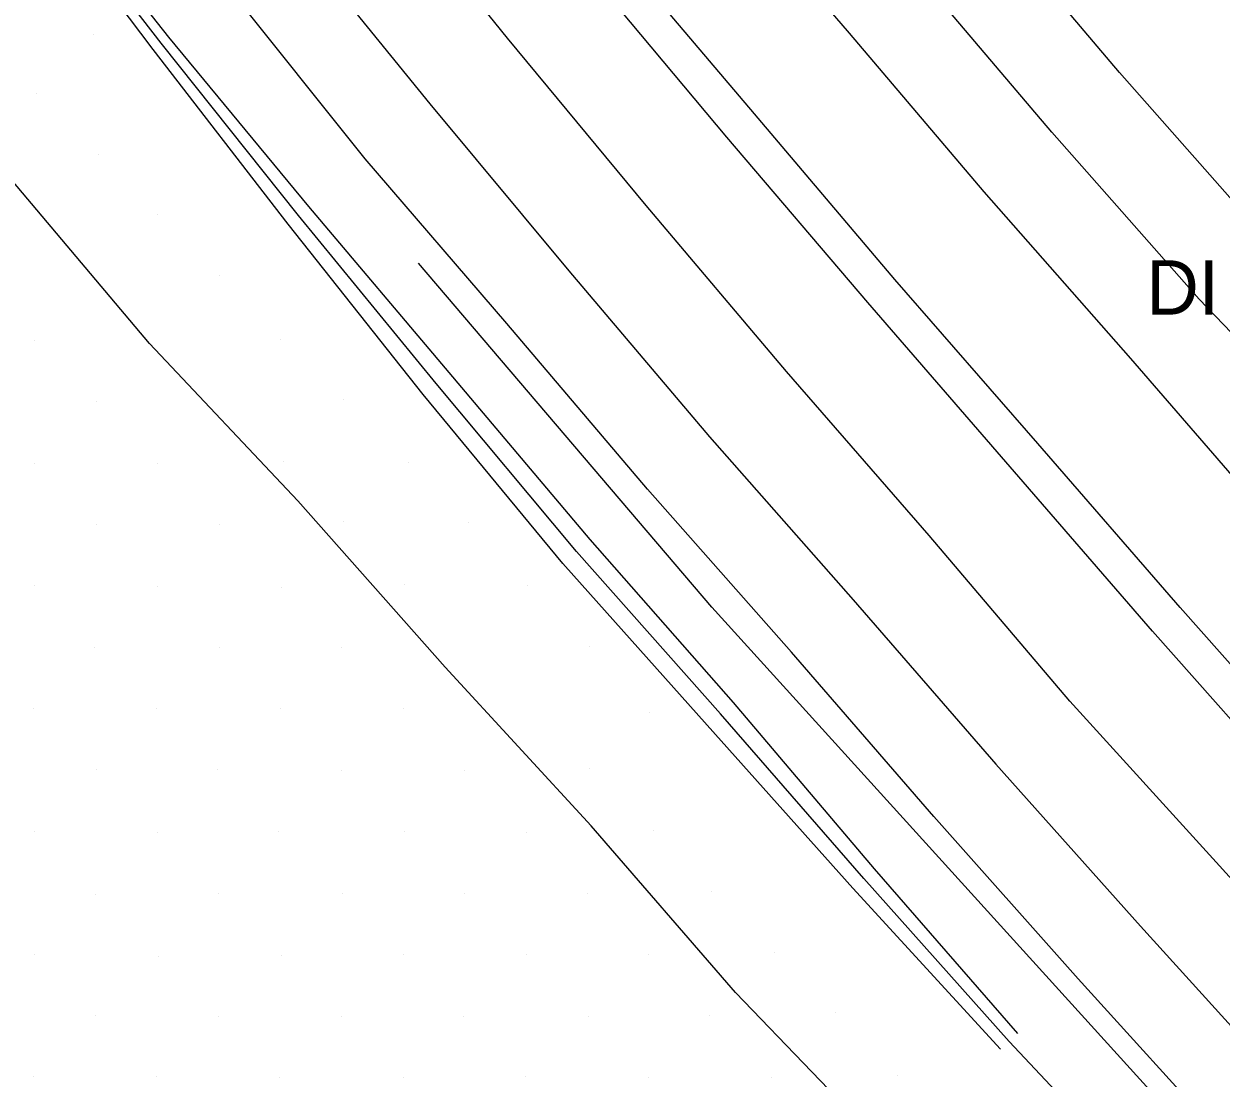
# Model space of a CAD drawing. Extents: x 1602514 to 1609837, y 863887 to 871157.
# Drawn here: x 1605467.5 to 1605605.1, y 866935 to 867056.2 of the extents above; entities that cross this region are included whole.
import ezdxf

# ---------------------------------------------------------------- set-up
doc = ezdxf.new("R2010")
doc.units = 0
for name, color, linetype in [('Drainage-Structures', 7, 'Continuous'), ('Survey-Centerline', 7, 'Continuous'), ('Survey-Edge of pavement', 7, 'Continuous'), ('Survey-Flow line', 7, 'Continuous'), ('Survey-Ridge Lines', 7, 'Continuous'), ('Survey-Safety', 7, 'Continuous'), ('Survey-Shoulders', 7, 'Continuous'), ('Survey-Spot dirt', 7, 'Continuous')]:
    doc.layers.add(name, color=color, linetype=linetype)

msp = doc.modelspace()

# ---------------------------------------------------------------- linework, layer by layer
at = {"layer": 'Survey-Centerline'}
msp.add_lwpolyline([(1605879.5, 866693.25), (1605860.32, 866709.31), (1605838.21, 866728.46), (1605819.55, 866745.13), (1605801.04, 866761.96), (1605782.79, 866779.05), (1605764.5, 866796.1), (1605746.41, 866813.36), (1605728.64, 866830.93), (1605710.73, 866848.38), (1605693.01, 866866.01), (1605675.34, 866883.7), (1605658.23, 866901.96), (1605641.04, 866920.13), (1605621.35, 866941.26), (1605604.54, 866959.79), (1605587.71, 866978.29), (1605571.55, 866997.36), (1605555.15, 867016.23), (1605538.99, 867035.3), (1605523.05, 867054.56), (1605507.36, 867074.03)], dxfattribs=at)
msp.add_lwpolyline([(1605879.5, 866693.25), (1605860.32, 866709.31), (1605838.21, 866728.46), (1605819.55, 866745.13), (1605801.04, 866761.96), (1605782.79, 866779.05), (1605764.5, 866796.1), (1605746.41, 866813.36), (1605728.64, 866830.93), (1605710.73, 866848.38), (1605693.01, 866866.01), (1605675.34, 866883.7), (1605658.23, 866901.96), (1605641.04, 866920.13), (1605621.35, 866941.26), (1605604.54, 866959.79), (1605587.71, 866978.29), (1605571.55, 866997.36), (1605555.15, 867016.23), (1605538.99, 867035.3), (1605523.05, 867054.56), (1605507.36, 867074.03)], dxfattribs=at)
at = {"layer": 'Survey-Edge of pavement'}
for points in [[(1605498.38, 867066.42), (1605514.15, 867047.02), (1605530.13, 867027.79), (1605546.29, 867008.72), (1605562.83, 866989.97), (1605579.2, 866971.07), (1605595.85, 866952.42), (1605612.66, 866933.9), (1605633.08, 866911.98), (1605650.27, 866893.81), (1605667.59, 866875.76), (1605685.1, 866857.91), (1605702.74, 866840.2), (1605720.65, 866822.76), (1605738.74, 866805.51), (1605756.57, 866787.98), (1605775.07, 866771.15), (1605793.32, 866754.05), (1605811.57, 866736.97), (1605830.04, 866720.1), (1605852.86, 866699.85), (1605871.9, 866683.62), (1605891.13, 866667.65)], [(1605498.38, 867066.42), (1605514.15, 867047.02), (1605530.13, 867027.79), (1605546.29, 867008.72), (1605562.83, 866989.97), (1605579.2, 866971.07), (1605595.85, 866952.42), (1605612.66, 866933.9), (1605633.08, 866911.98), (1605650.27, 866893.81), (1605667.59, 866875.76), (1605685.1, 866857.91), (1605702.74, 866840.2), (1605720.65, 866822.76), (1605738.74, 866805.51), (1605756.57, 866787.98), (1605775.07, 866771.15), (1605793.32, 866754.05), (1605811.57, 866736.97), (1605830.04, 866720.1), (1605852.86, 866699.85), (1605871.9, 866683.62), (1605891.13, 866667.65)], [(1605886.77, 866702.47), (1605867.73, 866718.7), (1605846.71, 866737.16), (1605828.21, 866754), (1605809.61, 866770.73), (1605791.36, 866787.82), (1605773.08, 866804.88), (1605755.06, 866822.21), (1605737.1, 866839.6), (1605719.2, 866857.04), (1605701.63, 866874.84), (1605684.05, 866892.61), (1605666.83, 866910.76), (1605649.54, 866928.83), (1605630.62, 866949.12), (1605613.82, 866967.65), (1605597.22, 866986.35), (1605580.85, 867005.24), (1605564.48, 867024.14), (1605548.29, 867043.19), (1605532.25, 867062.35)], [(1605886.77, 866702.47), (1605867.73, 866718.7), (1605846.71, 866737.16), (1605828.21, 866754), (1605809.61, 866770.73), (1605791.36, 866787.82), (1605773.08, 866804.88), (1605755.06, 866822.21), (1605737.1, 866839.6), (1605719.2, 866857.04), (1605701.63, 866874.84), (1605684.05, 866892.61), (1605666.83, 866910.76), (1605649.54, 866928.83), (1605630.62, 866949.12), (1605613.82, 866967.65), (1605597.22, 866986.35), (1605580.85, 867005.24), (1605564.48, 867024.14), (1605548.29, 867043.19), (1605532.25, 867062.35)]]:
    msp.add_lwpolyline(points, dxfattribs=at)
at = {"layer": 'Survey-Flow line'}
msp.add_line((1605602.6, 867024.53), (1605617.35, 867009.16), dxfattribs=at)
msp.add_line((1605602.6, 867024.53), (1605617.35, 867009.16), dxfattribs=at)
for points in [[(1605670.48, 866843.23), (1605652.79, 866861.11), (1605635.82, 866879.44), (1605619.07, 866898.37), (1605597.96, 866920.83), (1605580.76, 866939.18), (1605564.02, 866957.9), (1605547.56, 866976.85), (1605531, 866995.52), (1605514.86, 867014.84), (1605499.03, 867034.18), (1605483.22, 867053.97), (1605467.96, 867073.75)], [(1605670.48, 866843.23), (1605652.79, 866861.11), (1605635.82, 866879.44), (1605619.07, 866898.37), (1605597.96, 866920.83), (1605580.76, 866939.18), (1605564.02, 866957.9), (1605547.56, 866976.85), (1605531, 866995.52), (1605514.86, 867014.84), (1605499.03, 867034.18), (1605483.22, 867053.97), (1605467.96, 867073.75)], [(1605602.6, 867024.53), (1605585.65, 867043.74), (1605570.32, 867061.84)], [(1605602.6, 867024.53), (1605585.65, 867043.74), (1605570.32, 867061.84)]]:
    msp.add_lwpolyline(points, dxfattribs=at)
at = {"layer": 'Survey-Ridge Lines'}
for points in [[(1605581.76, 866940.1), (1605565.27, 866959.01), (1605549.07, 866978.17), (1605532.55, 866996.9), (1605516.37, 867016.12), (1605500.2, 867035.2), (1605484.11, 867054.68), (1605468.65, 867074.29), (1605454.51, 867094.93), (1605437.44, 867113.6)], [(1605581.76, 866940.1), (1605565.27, 866959.01), (1605549.07, 866978.17), (1605532.55, 866996.9), (1605516.37, 867016.12), (1605500.2, 867035.2), (1605484.11, 867054.68), (1605468.65, 867074.29), (1605454.51, 867094.93), (1605437.44, 867113.6)], [(1605579.75, 866938.27), (1605562.76, 866956.78), (1605546.04, 866975.54), (1605529.44, 866994.15), (1605513.35, 867013.56), (1605497.85, 867033.17), (1605482.33, 867053.26), (1605467.28, 867073.2), (1605452.42, 867093.19), (1605435.49, 867112.09)], [(1605579.75, 866938.27), (1605562.76, 866956.78), (1605546.04, 866975.54), (1605529.44, 866994.15), (1605513.35, 867013.56), (1605497.85, 867033.17), (1605482.33, 867053.26), (1605467.28, 867073.2), (1605452.42, 867093.19), (1605435.49, 867112.09)], [(1605661.64, 866834.46), (1605644.97, 866853.61), (1605627.57, 866871.37), (1605608.08, 866888.19), (1605586.08, 866909.77), (1605566.82, 866926.54), (1605549.3, 866944.79), (1605532.68, 866963.97), (1605515.91, 866982.22), (1605498.94, 867001.34), (1605481.9, 867019.45), (1605465.03, 867039.46), (1605449.6, 867059.1), (1605434.93, 867078.66), (1605423.35, 867102.68)], [(1605661.64, 866834.46), (1605644.97, 866853.61), (1605627.57, 866871.37), (1605608.08, 866888.19), (1605586.08, 866909.77), (1605566.82, 866926.54), (1605549.3, 866944.79), (1605532.68, 866963.97), (1605515.91, 866982.22), (1605498.94, 867001.34), (1605481.9, 867019.45), (1605465.03, 867039.46), (1605449.6, 867059.1), (1605434.93, 867078.66), (1605423.35, 867102.68)], [(1605882.25, 866733.82), (1605859.32, 866754.06), (1605841.23, 866771.07), (1605822.72, 866787.16), (1605804.26, 866802.67), (1605787.34, 866819.95), (1605768.72, 866837.55), (1605750.06, 866852.41), (1605732.31, 866870.62), (1605715.31, 866887.75), (1605698.63, 866905.13), (1605680.78, 866923.4), (1605664.42, 866940.35), (1605643.25, 866963.06), (1605626.93, 866981.06), (1605610.62, 866999.39), (1605594.74, 867017.73), (1605577.86, 867036.87), (1605562.39, 867055.13), (1605545.79, 867074.43)], [(1605882.25, 866733.82), (1605859.32, 866754.06), (1605841.23, 866771.07), (1605822.72, 866787.16), (1605804.26, 866802.67), (1605787.34, 866819.95), (1605768.72, 866837.55), (1605750.06, 866852.41), (1605732.31, 866870.62), (1605715.31, 866887.75), (1605698.63, 866905.13), (1605680.78, 866923.4), (1605664.42, 866940.35), (1605643.25, 866963.06), (1605626.93, 866981.06), (1605610.62, 866999.39), (1605594.74, 867017.73), (1605577.86, 867036.87), (1605562.39, 867055.13), (1605545.79, 867074.43)], [(1605893.73, 866747.28), (1605871.02, 866767.32), (1605852.57, 866783.83), (1605834.43, 866800.11), (1605817.64, 866816.96), (1605800.85, 866833.96), (1605782.08, 866851.69), (1605765.18, 866867.69), (1605747.02, 866885.73), (1605730.28, 866902.61), (1605713.84, 866919.74), (1605695.55, 866937.84), (1605679.67, 866954.47), (1605658.46, 866977.23), (1605642.33, 866995.02), (1605626.14, 867013.21), (1605610.45, 867031.33), (1605593.44, 867050.62), (1605578.25, 867068.57)], [(1605893.73, 866747.28), (1605871.02, 866767.32), (1605852.57, 866783.83), (1605834.43, 866800.11), (1605817.64, 866816.96), (1605800.85, 866833.96), (1605782.08, 866851.69), (1605765.18, 866867.69), (1605747.02, 866885.73), (1605730.28, 866902.61), (1605713.84, 866919.74), (1605695.55, 866937.84), (1605679.67, 866954.47), (1605658.46, 866977.23), (1605642.33, 866995.02), (1605626.14, 867013.21), (1605610.45, 867031.33), (1605593.44, 867050.62), (1605578.25, 867068.57)]]:
    msp.add_lwpolyline(points, dxfattribs=at)
at = {"layer": 'Survey-Safety'}
msp.add_lwpolyline([(1606354.02, 866337.22), (1606267.39, 866387.13), (1606093.69, 866498.43), (1606027.43, 866545.67), (1605953.09, 866602.06), (1605875.34, 866665), (1605783.15, 866747), (1605696.27, 866830.14), (1605609.58, 866919.6), (1605546.56, 866989.12), (1605512.84, 867028.67)], dxfattribs=at)
msp.add_lwpolyline([(1606354.02, 866337.22), (1606267.39, 866387.13), (1606093.69, 866498.43), (1606027.43, 866545.67), (1605953.09, 866602.06), (1605875.34, 866665), (1605783.15, 866747), (1605696.27, 866830.14), (1605609.58, 866919.6), (1605546.56, 866989.12), (1605512.84, 867028.67)], dxfattribs=at)
at = {"layer": 'Survey-Shoulders'}
for points in [[(1605889.17, 866705.51), (1605870.14, 866721.74), (1605849.51, 866740.03), (1605830.81, 866756.66), (1605812.41, 866773.59), (1605794.16, 866790.69), (1605776.06, 866807.93), (1605758.02, 866825.24), (1605740.25, 866842.82), (1605722.34, 866860.26), (1605704.59, 866877.86), (1605687.08, 866895.71), (1605669.6, 866913.59), (1605652.47, 866931.82), (1605633.82, 866951.83), (1605617.01, 866970.36), (1605600.41, 866989.06), (1605584.05, 867007.95), (1605567.62, 867026.8), (1605551.46, 867045.87), (1605535.3, 867064.94)], [(1605889.17, 866705.51), (1605870.14, 866721.74), (1605849.51, 866740.03), (1605830.81, 866756.66), (1605812.41, 866773.59), (1605794.16, 866790.69), (1605776.06, 866807.93), (1605758.02, 866825.24), (1605740.25, 866842.82), (1605722.34, 866860.26), (1605704.59, 866877.86), (1605687.08, 866895.71), (1605669.6, 866913.59), (1605652.47, 866931.82), (1605633.82, 866951.83), (1605617.01, 866970.36), (1605600.41, 866989.06), (1605584.05, 867007.95), (1605567.62, 867026.8), (1605551.46, 867045.87), (1605535.3, 867064.94)], [(1605885.22, 866660.16), (1605865.97, 866676.12), (1605846.94, 866692.35), (1605823.3, 866713.2), (1605804.59, 866729.82), (1605786.05, 866746.61), (1605767.8, 866763.71), (1605749.81, 866781.06), (1605731.63, 866798.23), (1605713.86, 866815.81), (1605695.95, 866833.25), (1605678.34, 866850.99), (1605661.01, 866869.03), (1605643.53, 866886.91), (1605626.53, 866905.28), (1605605.51, 866927.83), (1605588.7, 866946.36), (1605572.08, 866965.04), (1605555.71, 866983.93), (1605539.17, 867002.68), (1605523, 867021.75), (1605506.7, 867040.7), (1605491.11, 867060.25)], [(1605885.22, 866660.16), (1605865.97, 866676.12), (1605846.94, 866692.35), (1605823.3, 866713.2), (1605804.59, 866729.82), (1605786.05, 866746.61), (1605767.8, 866763.71), (1605749.81, 866781.06), (1605731.63, 866798.23), (1605713.86, 866815.81), (1605695.95, 866833.25), (1605678.34, 866850.99), (1605661.01, 866869.03), (1605643.53, 866886.91), (1605626.53, 866905.28), (1605605.51, 866927.83), (1605588.7, 866946.36), (1605572.08, 866965.04), (1605555.71, 866983.93), (1605539.17, 867002.68), (1605523, 867021.75), (1605506.7, 867040.7), (1605491.11, 867060.25)]]:
    msp.add_lwpolyline(points, dxfattribs=at)
at = {"layer": 'Survey-Spot dirt'}
for p, q in [((1605475.45, 867054.97), (1605475.45, 867054.97)), ((1605475.45, 867054.97), (1605475.45, 867054.97)), ((1605468.86, 867048.24), (1605468.86, 867048.24)), ((1605468.86, 867048.24), (1605468.86, 867048.24)), ((1605476.07, 867041.22), (1605476.07, 867041.22)), ((1605476.07, 867041.22), (1605476.07, 867041.22)), ((1605482.85, 867034.27), (1605482.85, 867034.27)), ((1605482.85, 867034.27), (1605482.85, 867034.27)), ((1605490, 867027.23), (1605490, 867027.23)), ((1605490, 867027.23), (1605490, 867027.23)), ((1605468.69, 867019.84), (1605468.69, 867019.84)), ((1605468.69, 867019.84), (1605468.69, 867019.84)), ((1605496.99, 867019.93), (1605496.99, 867019.93)), ((1605496.99, 867019.93), (1605496.99, 867019.93)), ((1605504.17, 867013.04), (1605504.17, 867013.04)), ((1605504.17, 867013.04), (1605504.17, 867013.04)), ((1605475.83, 867012.76), (1605475.83, 867012.76)), ((1605475.83, 867012.76), (1605475.83, 867012.76)), ((1605468.7, 867005.68), (1605468.7, 867005.68)), ((1605468.7, 867005.68), (1605468.7, 867005.68)), ((1605482.78, 867005.61), (1605482.78, 867005.61)), ((1605482.78, 867005.61), (1605482.78, 867005.61)), ((1605497.26, 867005.85), (1605497.26, 867005.85)), ((1605497.26, 867005.85), (1605497.26, 867005.85)), ((1605511.7, 867005.7), (1605511.7, 867005.7)), ((1605511.7, 867005.7), (1605511.7, 867005.7)), ((1605475.8, 866998.64), (1605475.8, 866998.64)), ((1605475.8, 866998.64), (1605475.8, 866998.64)), ((1605489.91, 866998.59), (1605489.91, 866998.59)), ((1605489.91, 866998.59), (1605489.91, 866998.59)), ((1605504.18, 866998.92), (1605504.18, 866998.92)), ((1605504.18, 866998.92), (1605504.18, 866998.92)), ((1605518.53, 866998.9), (1605518.53, 866998.9)), ((1605518.53, 866998.9), (1605518.53, 866998.9)), ((1605468.67, 866991.64), (1605468.67, 866991.64)), ((1605468.67, 866991.64), (1605468.67, 866991.64)), ((1605482.83, 866991.5), (1605482.83, 866991.5)), ((1605482.83, 866991.5), (1605482.83, 866991.5)), ((1605497.03, 866991.41), (1605497.03, 866991.41)), ((1605497.03, 866991.41), (1605497.03, 866991.41)), ((1605511.19, 866991.74), (1605511.19, 866991.74)), ((1605511.19, 866991.74), (1605511.19, 866991.74)), ((1605525.35, 866991.61), (1605525.35, 866991.61)), ((1605525.35, 866991.61), (1605525.35, 866991.61)), ((1605475.58, 866984.46), (1605475.58, 866984.46)), ((1605475.58, 866984.46), (1605475.58, 866984.46)), ((1605489.92, 866984.52), (1605489.92, 866984.52)), ((1605489.92, 866984.52), (1605489.92, 866984.52)), ((1605503.97, 866984.43), (1605503.97, 866984.43)), ((1605503.97, 866984.43), (1605503.97, 866984.43)), ((1605532.51, 866984.62), (1605532.51, 866984.62)), ((1605532.51, 866984.62), (1605532.51, 866984.62)), ((1605468.56, 866977.47), (1605468.56, 866977.47)), ((1605468.56, 866977.47), (1605468.56, 866977.47)), ((1605482.68, 866977.44), (1605482.68, 866977.44)), ((1605482.68, 866977.44), (1605482.68, 866977.44)), ((1605496.91, 866977.43), (1605496.91, 866977.43)), ((1605496.91, 866977.43), (1605496.91, 866977.43)), ((1605511.16, 866977.42), (1605511.16, 866977.42)), ((1605511.16, 866977.42), (1605511.16, 866977.42)), ((1605539.36, 866976.95), (1605539.36, 866976.95)), ((1605539.36, 866976.95), (1605539.36, 866976.95)), ((1605475.8, 866970.41), (1605475.8, 866970.41)), ((1605475.8, 866970.41), (1605475.8, 866970.41)), ((1605489.77, 866970.44), (1605489.77, 866970.44)), ((1605489.77, 866970.44), (1605489.77, 866970.44)), ((1605504.01, 866970.35), (1605504.01, 866970.35)), ((1605504.01, 866970.35), (1605504.01, 866970.35)), ((1605518.11, 866970.36), (1605518.11, 866970.36)), ((1605518.11, 866970.36), (1605518.11, 866970.36)), ((1605532.54, 866970.52), (1605532.54, 866970.52)), ((1605532.54, 866970.52), (1605532.54, 866970.52)), ((1605468.66, 866963.31), (1605468.66, 866963.31)), ((1605468.66, 866963.31), (1605468.66, 866963.31)), ((1605482.84, 866963.24), (1605482.84, 866963.24)), ((1605482.84, 866963.24), (1605482.84, 866963.24)), ((1605496.78, 866963.34), (1605496.78, 866963.34)), ((1605496.78, 866963.34), (1605496.78, 866963.34)), ((1605511.17, 866963.29), (1605511.17, 866963.29)), ((1605511.17, 866963.29), (1605511.17, 866963.29)), ((1605525.23, 866963.24), (1605525.23, 866963.24)), ((1605525.23, 866963.24), (1605525.23, 866963.24)), ((1605539.82, 866963.4), (1605539.82, 866963.4)), ((1605539.82, 866963.4), (1605539.82, 866963.4)), ((1605546.5, 866956.47), (1605546.5, 866956.47)), ((1605546.5, 866956.47), (1605546.5, 866956.47)), ((1605475.73, 866956.09), (1605475.73, 866956.09)), ((1605475.73, 866956.09), (1605475.73, 866956.09)), ((1605489.85, 866956.19), (1605489.85, 866956.19)), ((1605489.85, 866956.19), (1605489.85, 866956.19)), ((1605504.09, 866956.16), (1605504.09, 866956.16)), ((1605504.09, 866956.16), (1605504.09, 866956.16)), ((1605518.13, 866956.19), (1605518.13, 866956.19)), ((1605518.13, 866956.19), (1605518.13, 866956.19)), ((1605532.25, 866956.19), (1605532.25, 866956.19)), ((1605532.25, 866956.19), (1605532.25, 866956.19)), ((1605468.64, 866949.15), (1605468.64, 866949.15)), ((1605468.64, 866949.15), (1605468.64, 866949.15)), ((1605482.9, 866948.99), (1605482.9, 866948.99)), ((1605482.9, 866948.99), (1605482.9, 866948.99)), ((1605497.02, 866949.06), (1605497.02, 866949.06)), ((1605497.02, 866949.06), (1605497.02, 866949.06)), ((1605511.09, 866949.19), (1605511.09, 866949.19)), ((1605511.09, 866949.19), (1605511.09, 866949.19)), ((1605525.21, 866949.16), (1605525.21, 866949.16)), ((1605525.21, 866949.16), (1605525.21, 866949.16)), ((1605539.29, 866949.2), (1605539.29, 866949.2)), ((1605539.29, 866949.2), (1605539.29, 866949.2)), ((1605553.8, 866949.43), (1605553.8, 866949.43)), ((1605553.8, 866949.43), (1605553.8, 866949.43)), ((1605475.69, 866942.1), (1605475.69, 866942.1)), ((1605475.69, 866942.1), (1605475.69, 866942.1)), ((1605489.87, 866942), (1605489.87, 866942)), ((1605489.87, 866942), (1605489.87, 866942)), ((1605503.96, 866942.08), (1605503.96, 866942.08)), ((1605503.96, 866942.08), (1605503.96, 866942.08)), ((1605518.05, 866942.06), (1605518.05, 866942.06)), ((1605518.05, 866942.06), (1605518.05, 866942.06)), ((1605532.37, 866942.01), (1605532.37, 866942.01)), ((1605532.37, 866942.01), (1605532.37, 866942.01)), ((1605546.31, 866942.1), (1605546.31, 866942.1)), ((1605546.31, 866942.1), (1605546.31, 866942.1)), ((1605560.73, 866942.51), (1605560.73, 866942.51)), ((1605560.73, 866942.51), (1605560.73, 866942.51)), ((1605468.6, 866935.13), (1605468.6, 866935.13)), ((1605468.6, 866935.13), (1605468.6, 866935.13)), ((1605482.73, 866935.11), (1605482.73, 866935.11)), ((1605482.73, 866935.11), (1605482.73, 866935.11)), ((1605496.89, 866934.98), (1605496.89, 866934.98)), ((1605496.89, 866934.98), (1605496.89, 866934.98)), ((1605511.06, 866935.04), (1605511.06, 866935.04)), ((1605511.06, 866935.04), (1605511.06, 866935.04)), ((1605525.19, 866935.11), (1605525.19, 866935.11)), ((1605525.19, 866935.11), (1605525.19, 866935.11)), ((1605539.28, 866935.03), (1605539.28, 866935.03)), ((1605539.28, 866935.03), (1605539.28, 866935.03)), ((1605553.41, 866935.02), (1605553.41, 866935.02)), ((1605553.41, 866935.02), (1605553.41, 866935.02)), ((1605567.87, 866935.2), (1605567.87, 866935.2)), ((1605567.87, 866935.2), (1605567.87, 866935.2))]:
    msp.add_line(p, q, dxfattribs=at)

# ---------------------------------------------------------------- texts
at = {"layer": 'Drainage-Structures'}
msp.add_text('DI', height=6.25, dxfattribs=at).set_placement((1605596.52, 867022.77))
msp.add_text('DI', height=6.25, dxfattribs=at).set_placement((1605596.52, 867022.77))

doc.saveas('drawing.dxf')
